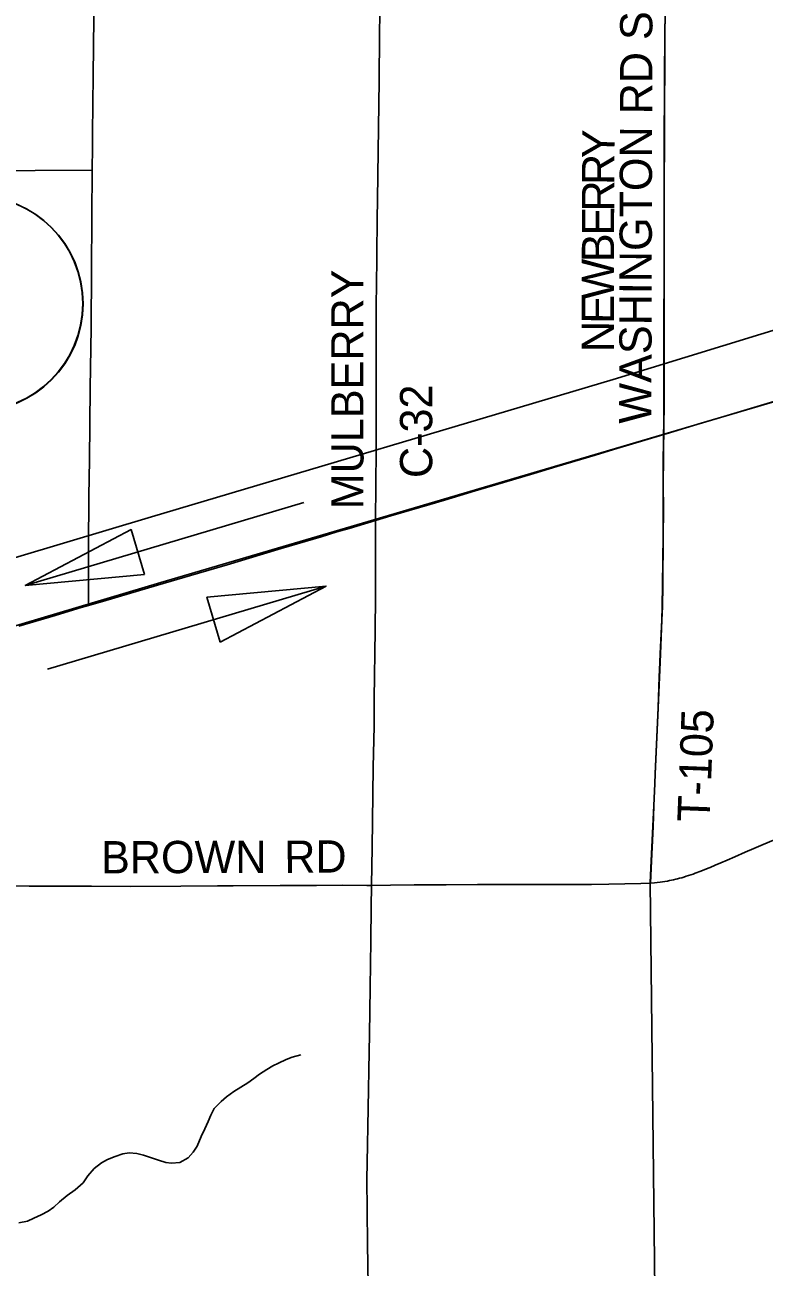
# Model space of a CAD drawing. Extents: x -87 to 2145, y -2128 to 440.
# Drawn here: x 104 to 138.4, y 47.8 to 105.5 of the extents above; entities that cross this region are included whole.
import ezdxf

# ---------------------------------------------------------------- set-up
doc = ezdxf.new("R2010")
doc.units = 0
for name, color, linetype in [('BR_P_Gen_Text', 7, 'Continuous'), ('Default', 7, 'Continuous'), ('GM_X_County_Road', 7, 'Continuous'), ('GM_X_County_Road_Text', 7, 'Continuous'), ('GM_X_Minor_River', 7, 'Continuous'), ('GM_X_Rail_Line', 7, 'Continuous'), ('GM_X_Township', 7, 'Continuous'), ('GM_X_Township_Road', 7, 'Continuous'), ('GM_X_Township_Road_Text', 7, 'Continuous'), ('GM_X_Township_Text', 7, 'Continuous'), ('GM_X_US_Route', 7, 'Continuous'), ('SH_Masking', 7, 'Continuous'), ('SH_Text', 7, 'Continuous')]:
    doc.layers.add(name, color=color, linetype=linetype)

msp = doc.modelspace()

# ---------------------------------------------------------------- linework, layer by layer
at = {"layer": 'BR_P_Gen_Text'}
for points in [[(109.561, 79.974), (108.938, 82.066), (104.02, 79.462)], [(113.084, 76.831), (112.46, 78.922), (118.001, 79.435)]]:
    msp.add_lwpolyline(points, close=True, dxfattribs=at)
at = {"layer": 'Default'}
for p, q in [((104.02, 79.462), (116.965, 83.319)), ((118.001, 79.435), (105.057, 75.577))]:
    msp.add_line(p, q, dxfattribs=at)
for points in [[(133.694, 86.485), (133.8, 86.517), (135.427, 87.003), (136.486, 87.322), (138.033, 87.78), (139.694, 88.277), (142.302, 89.049), (144.757, 89.77), (146.219, 90.197), (149.687, 91.217), (151.588, 91.771), (153.73, 92.398), (154.915, 92.745), (156.272, 93.142), (157.28, 93.436), (158.387, 93.752), (159.127, 93.965), (159.862, 94.181)], [(103.72, 77.578), (105.404, 78.073), (106.614, 78.436), (106.955, 78.535), (107.606, 78.724), (108.912, 79.108), (110.424, 79.55), (112.074, 80.042), (113.396, 80.429), (115.095, 80.934), (115.911, 81.179), (117.767, 81.729), (118.505, 81.953), (119.073, 82.117), (120.296, 82.488), (121.003, 82.703), (122.815, 83.227), (123.505, 83.437), (124.934, 83.869), (126.239, 84.258), (127.655, 84.677), (128.723, 84.998), (130.5, 85.524), (131.365, 85.783), (133.694, 86.485)]]:
    msp.add_lwpolyline(points, dxfattribs=at)
at = {"layer": 'GM_X_County_Road'}
for points in [[(120.296, 82.488), (120.335, 85.766), (120.327, 89.703), (120.33, 91.835), (120.334, 92.688), (120.338, 93.246), (120.381, 96.477), (120.39, 97.412), (120.42, 99.642), (120.45, 101.84), (120.463, 102.939), (120.487, 105.022), (120.509, 107.203), (120.523, 109.696), (120.533, 110.468), (120.544, 111.222), (120.552, 112.157), (120.579, 113.567), (120.596, 114.403), (120.615, 116.437), (120.63, 118.388)], [(133.073, 65.635), (133.27, 65.646), (133.383, 65.656), (133.521, 65.673), (133.635, 65.689), (133.744, 65.706), (133.865, 65.728), (133.965, 65.748), (134.05, 65.765), (134.148, 65.787), (134.251, 65.811), (134.336, 65.832), (134.433, 65.858), (134.533, 65.886), (134.635, 65.917), (134.74, 65.949), (134.842, 65.982), (134.95, 66.019), (135.057, 66.055), (135.152, 66.09), (135.245, 66.125), (135.326, 66.156), (135.421, 66.192), (135.532, 66.236), (135.649, 66.284), (135.76, 66.329), (135.846, 66.366), (136.081, 66.466), (136.352, 66.581), (136.638, 66.702), (136.997, 66.856), (137.487, 67.071), (137.878, 67.241), (138.312, 67.425), (138.798, 67.629)], [(101.437, 65.511), (104.197, 65.492), (105.493, 65.491), (106.395, 65.486), (107.101, 65.484), (108.906, 65.479), (111.252, 65.486), (112.959, 65.501), (113.68, 65.509), (115.862, 65.516), (116.207, 65.518), (117.552, 65.53), (118.766, 65.532), (119.898, 65.53), (120.117, 65.53)], [(120.117, 65.53), (120.997, 65.531), (122.097, 65.546), (123.589, 65.55), (125.033, 65.563), (126.625, 65.565), (129.086, 65.564), (130.333, 65.574), (131.137, 65.586), (132.631, 65.62), (133.073, 65.635)]]:
    msp.add_lwpolyline(points, dxfattribs=at)
at = {"layer": 'GM_X_Minor_River'}
for points in [[(108.85, 53.097), (109.21, 53.061), (109.52, 52.995), (109.889, 52.869), (110.218, 52.763), (110.557, 52.657), (110.816, 52.612), (111.208, 52.656), (111.582, 52.87), (111.817, 53.127), (112.002, 53.414), (112.19, 53.852), (112.357, 54.22), (112.522, 54.548), (112.648, 54.846), (112.793, 55.154), (113.12, 55.49), (113.374, 55.696), (113.709, 55.951), (114.043, 56.145), (114.357, 56.351), (114.641, 56.546), (114.905, 56.752), (115.249, 56.977), (115.522, 57.142), (115.795, 57.268), (116.149, 57.432), (116.431, 57.538), (116.824, 57.651)], [(103.724, 49.847), (104.117, 49.93), (104.419, 50.055), (104.763, 50.22), (105.076, 50.395), (105.34, 50.571), (105.615, 50.817), (105.961, 51.121), (106.336, 51.386), (106.702, 51.71), (106.928, 52.027), (107.214, 52.363), (107.559, 52.638), (107.843, 52.783), (108.196, 52.928), (108.549, 53.052), (108.85, 53.097)]]:
    msp.add_lwpolyline(points, dxfattribs=at)
at = {"layer": 'GM_X_Rail_Line'}
for points in [[(84.262, 75.195), (85.555, 75.511), (87.137, 75.848), (109.888, 82.652), (131.343, 89.033), (153.492, 95.84), (178.168, 103.295), (200.207, 109.918), (206.322, 111.759), (210.944, 112.625), (214.391, 113.306), (217.944, 114.045), (221.724, 114.913), (223.852, 115.454), (226.693, 115.749), (227.843, 115.733)], [(85.452, 72.193), (102.397, 77.245), (110.324, 79.597), (120.225, 82.518), (145.521, 89.976), (177.626, 99.356), (203.084, 106.73), (227.824, 114.019), (228.565, 114.249), (228.858, 114.342), (229.049, 114.48), (229.134, 114.685), (229.071, 115.804)]]:
    msp.add_lwpolyline(points, dxfattribs=at)
at = {"layer": 'GM_X_Township'}
msp.add_lwpolyline([(133.376, 38.613), (133.067, 65.649), (133.1, 66.348), (133.191, 68.281), (133.232, 69.238), (133.277, 70.265), (133.295, 70.723), (133.352, 72.068), (133.429, 73.789), (133.484, 75.215), (133.5, 75.543), (133.536, 76.296), (133.606, 77.869), (133.628, 78.492), (133.644, 79.492), (133.665, 81.789), (133.67, 82.969), (133.667, 84.216), (133.67, 85.381), (133.679, 86.02), (133.687, 86.499), (133.695, 86.967), (133.701, 87.819), (133.701, 88.541), (133.703, 90.084), (133.701, 91.742), (133.703, 92.396), (133.708, 93.184), (133.708, 94.205), (133.715, 97.761), (133.718, 100.534), (133.731, 102.092), (133.737, 103.322), (133.746, 104.832), (133.769, 107.788)], dxfattribs=at)
at = {"layer": 'GM_X_Township_Road'}
for points in [[(133.694, 86.485), (133.701, 86.953), (133.707, 87.805), (133.707, 88.527), (133.71, 90.07), (133.707, 91.728), (133.71, 92.382), (133.714, 93.17), (133.714, 94.191), (133.721, 97.747), (133.724, 100.519), (133.737, 102.078), (133.744, 103.308), (133.752, 104.818), (133.775, 107.774), (133.791, 109.395), (133.825, 112.795), (133.844, 114.712), (133.872, 117.06), (133.889, 118.332)], [(107.131, 98.767), (107.138, 99.849), (107.145, 100.702), (107.157, 101.604), (107.175, 103.392), (107.185, 104.278), (107.238, 109.624), (107.246, 110.669)], [(96.969, 97.976), (97.067, 98.318), (97.098, 98.411), (97.129, 98.487), (97.172, 98.557), (97.219, 98.608), (97.259, 98.638), (97.314, 98.659), (97.395, 98.675), (97.506, 98.681), (99.149, 98.702), (100.888, 98.719), (102.823, 98.742), (104.479, 98.756), (107.131, 98.767)], [(106.955, 78.535), (106.954, 78.723), (106.953, 79.067), (106.963, 81.216), (106.975, 83.611), (107, 85.3), (107.039, 88.63), (107.075, 91.435), (107.079, 92.305), (107.091, 93.256), (107.1, 94.519), (107.112, 96.158), (107.117, 96.634), (107.131, 98.767)], [(133.073, 65.635), (133.106, 66.334), (133.197, 68.266), (133.239, 69.223), (133.283, 70.25), (133.302, 70.709), (133.358, 72.053), (133.435, 73.774), (133.49, 75.201), (133.506, 75.528), (133.543, 76.282), (133.612, 77.855), (133.634, 78.478), (133.651, 79.478), (133.671, 81.774), (133.676, 82.955), (133.674, 84.202), (133.676, 85.367), (133.686, 86.006), (133.694, 86.485)], [(120.117, 65.53), (120.118, 65.553), (120.148, 67.275), (120.18, 69.768), (120.195, 71.015), (120.228, 72.934), (120.238, 74.197), (120.284, 77.396), (120.296, 78.921), (120.298, 80.496), (120.302, 81.431), (120.297, 82.325), (120.296, 82.488)], [(120.087, 38.642), (120.084, 38.799), (120.03, 42.882), (120.005, 44.162), (119.963, 46.918), (119.932, 48.87), (119.911, 50.412), (119.896, 51.872), (119.903, 52.627), (119.952, 55.17), (120.006, 57.81), (120.024, 58.597), (120.056, 60.779), (120.081, 62.944), (120.103, 64.519), (120.117, 65.53)]]:
    msp.add_lwpolyline(points, dxfattribs=at)
at = {"layer": 'GM_X_Township_Text'}
msp.add_lwpolyline([(133.376, 38.613), (133.067, 65.649), (133.1, 66.348), (133.191, 68.281), (133.232, 69.238), (133.277, 70.265), (133.295, 70.723), (133.352, 72.068), (133.429, 73.789), (133.484, 75.215), (133.5, 75.543), (133.536, 76.296), (133.606, 77.869), (133.628, 78.492), (133.644, 79.492), (133.665, 81.789), (133.67, 82.969), (133.667, 84.216), (133.67, 85.381), (133.679, 86.02), (133.687, 86.499), (133.695, 86.967), (133.701, 87.819), (133.701, 88.541), (133.703, 90.084), (133.701, 91.742), (133.703, 92.396), (133.708, 93.184), (133.708, 94.205), (133.715, 97.761), (133.718, 100.534), (133.731, 102.092), (133.737, 103.322), (133.746, 104.832), (133.769, 107.788)], dxfattribs=at)
at = {"layer": 'GM_X_US_Route'}
for points in [[(133.694, 86.485), (133.8, 86.517), (135.427, 87.003), (136.486, 87.322), (138.033, 87.78), (139.694, 88.277), (142.302, 89.049), (144.757, 89.77), (146.219, 90.197), (149.687, 91.217), (151.588, 91.771), (153.73, 92.398), (154.915, 92.745), (156.272, 93.142), (157.28, 93.436), (158.387, 93.752), (159.127, 93.965), (159.862, 94.181)], [(103.72, 77.578), (105.404, 78.073), (106.614, 78.436), (106.955, 78.535), (107.606, 78.724), (108.912, 79.108), (110.424, 79.55), (112.074, 80.042), (113.396, 80.429), (115.095, 80.934), (115.911, 81.179), (117.767, 81.729), (118.505, 81.953), (119.073, 82.117), (120.296, 82.488), (121.003, 82.703), (122.815, 83.227), (123.505, 83.437), (124.934, 83.869), (126.239, 84.258), (127.655, 84.677), (128.723, 84.998), (130.5, 85.524), (131.365, 85.783), (133.694, 86.485)]]:
    msp.add_lwpolyline(points, dxfattribs=at)
at = {"layer": 'SH_Masking'}
msp.add_circle((101.707, 92.562), 5, dxfattribs=at)
at = {"layer": 'SH_Text'}
msp.add_circle((101.688, 92.57), 5, dxfattribs=at)

# ---------------------------------------------------------------- texts
at = {"layer": 'GM_X_County_Road_Text'}
for s, rotation, p in [('MULBERRY', 90, (119.737, 83.005)), ('C-32', 90, (122.934, 84.457)), ('BROWN', 0.18344, (107.543, 66.084)), ('RD', 0.48881, (116.063, 66.105))]:
    msp.add_text(s, height=1.5, rotation=rotation, dxfattribs=at).set_placement(p)
at = {"layer": 'GM_X_Township_Road_Text'}
for s, rotation, p in [('WASHINGTON RD S', 89.85158, (133.12, 86.984)), ('Y', 88.96174, (131.395, 99.301)), ('R', 89.87787, (131.393, 98.075)), ('R', 89.87589, (131.39, 96.843)), ('E', 89.87566, (131.388, 95.721)), ('B', 89.87589, (131.385, 94.489)), ('W', 89.87545, (131.381, 92.751)), ('E', 89.87566, (131.379, 91.629)), ('N', 89.87614, (131.376, 90.309)), ('T-105', 87.75459, (135.821, 68.453))]:
    msp.add_text(s, height=1.5, rotation=rotation, dxfattribs=at).set_placement(p)

doc.saveas('drawing.dxf')
